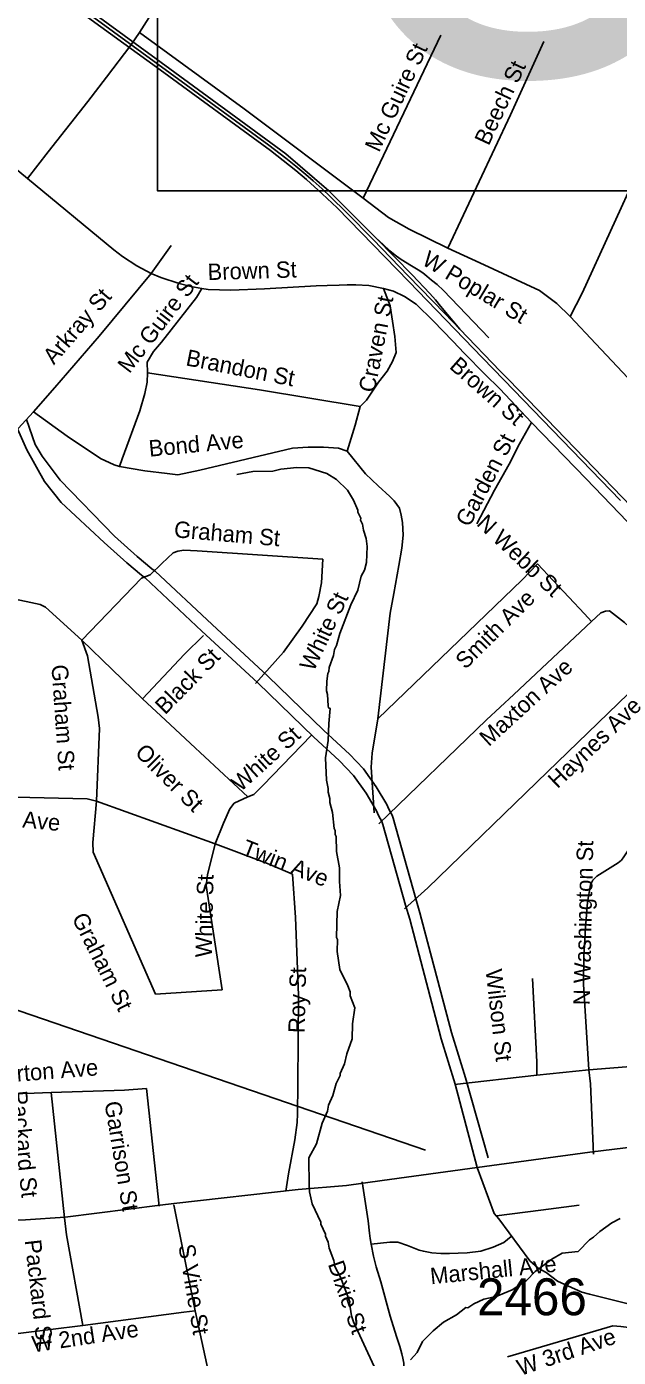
# Model space of a CAD drawing. Extents: x 1268485 to 1426702, y 514839 to 616766.
# Drawn here: x 1336797 to 1339163, y 556089 to 561413 of the extents above; entities that cross this region are included whole.
import ezdxf

# ---------------------------------------------------------------- set-up
doc = ezdxf.new("R2010")
doc.units = 0
for name, color, linetype in [('Old_Level_10', 7, 'Continuous'), ('Old_Level_12', 7, 'Continuous'), ('Old_Level_28', 7, 'Continuous'), ('Old_Level_29', 7, 'Continuous'), ('Old_Level_3', 7, 'Continuous'), ('Old_Level_32', 7, 'Continuous'), ('Old_Level_35', 7, 'Continuous'), ('Old_Level_44', 7, 'Continuous'), ('Old_Level_56', 7, 'Continuous'), ('Old_Level_62', 7, 'Continuous'), ('Old_Level_8', 7, 'Continuous')]:
    doc.layers.add(name, color=color, linetype=linetype)

msp = doc.modelspace()

# ---------------------------------------------------------------- linework, layer by layer
at = {"layer": 'Old_Level_12'}
msp.add_line((1338005.752, 560756.395), (1338193.887, 560568.618), dxfattribs=at)
at = {"layer": 'Old_Level_28'}
for points in [[(1338598.339, 556848.247), (1339048.844, 556909.799), (1339510.393, 556965.537), (1339876.774, 556997.569), (1340349.131, 557071.109), (1340797.229, 557118.49), (1341233.198, 557175.732)], [(1336479.244, 556714.214), (1336573.884, 556675.854), (1336660.574, 556648.743), (1336759.907, 556637.899), (1336792.415, 556639.706), (1336951.976, 556649.67), (1337331.324, 556697.459), (1337385.486, 556704.173), (1337882.904, 556760.801), (1338076.15, 556777.068), (1338218.828, 556796.949), (1338598.339, 556848.247)]]:
    msp.add_lwpolyline(points, dxfattribs=at)
at = {"layer": 'Old_Level_29'}
msp.add_lwpolyline([(1338598.339, 556848.247), (1338510.656, 557181.762), (1338454.477, 557362.981), (1338329.064, 557842.139), (1338312.191, 557898.506), (1338221.234, 558220.693), (1338217.675, 558232.771), (1338204.157, 558257.055), (1338196.519, 558275.218), (1338154.126, 558346.105), (1338103.536, 558417.358), (1338046.9, 558476.527), (1337944.948, 558570.825), (1337721.612, 558788.025), (1337498.071, 558995.025), (1337270.649, 559208.106), (1337256.85, 559218.388), (1337197.812, 559267.601), (1337107.62, 559349.656), (1336935.816, 559509.844), (1336868.992, 559592.983), (1336798.556, 559719.5), (1336755.632, 559815.767)], dxfattribs=at)
at = {"layer": 'Old_Level_3'}
for p, q in [((1337311.776, 559233.992), (1337297.832, 559243.834)), ((1337538.973, 559020.738), (1337311.776, 559233.992)), ((1337762.07, 558814.045), (1337538.973, 559020.738)), ((1337985.987, 558596.69), (1337762.07, 558814.045)), ((1338352.62, 557924.119), (1338262.397, 558246.461)), ((1338642.153, 556887.376), (1338551.11, 557207.257))]:
    msp.add_line(p, q, dxfattribs=at)
for points in [[(1344156.607, 560756.475), (1337320.09, 560756.475), (1337320.09, 563675.076), (1344156.607, 563675.076), (1344156.607, 560756.475)], [(1337297.832, 559243.834), (1337238.777, 559293.047), (1337148.554, 559375.068), (1336931.199, 559598.164), (1336859.021, 559694.129), (1336831.954, 559740.881), (1336796.685, 559841.766)], [(1338245.173, 558282.55), (1338236.971, 558301.415), (1338195.14, 558371.953), (1338144.287, 558443.311), (1338087.693, 558502.366), (1337985.987, 558596.69)], [(1338262.397, 558246.461), (1338258.296, 558258.764), (1338245.173, 558282.55)], [(1338551.11, 557207.257), (1338495.336, 557388.523), (1338369.844, 557867.525), (1338352.62, 557924.119)]]:
    msp.add_lwpolyline(points, dxfattribs=at)
at = {"layer": 'Old_Level_32'}
msp.add_lwpolyline([(1338598.339, 556848.247), (1338666.726, 556665.009), (1338684.786, 556643.32), (1338809.404, 556475.234), (1338841.912, 556446.315), (1338874.421, 556428.241), (1338919.572, 556393.901), (1339017.099, 556350.523), (1339047.801, 556341.486), (1339464.997, 556238.466), (1339714.609, 556178.198), (1340071.791, 556101.178), (1340147.4, 556089.233), (1340245.094, 556080.226), (1340423.357, 556065.11), (1340670.42, 556049.66), (1340826.41, 556047.807), (1340942.977, 556037.473), (1341039.728, 556033.386)], dxfattribs=at)
at = {"layer": 'Old_Level_35'}
for p, q in [((1338142.727, 560726.765), (1338452.663, 561378.881)), ((1336801.379, 560805.248), (1336590.585, 560978.824)), ((1337375.525, 560536.937), (1337294.734, 560425.133)), ((1336824.755, 559872.62), (1336763.854, 559804.799)), ((1337017.606, 558958.959), (1337256.594, 559206.508)), ((1337260.798, 558724.431), (1337017.606, 558958.959)), ((1339349.971, 558887.14), (1338879.992, 558431.924)), ((1338635.775, 558640.36), (1338205.268, 558224.052)), ((1337681.36, 558331.192), (1337452.522, 558545.266)), ((1337551.357, 558143.211), (1337076.046, 558314.275)), ((1337579.654, 557559.991), (1337312.369, 557542.101)), ((1339044.751, 557239.239), (1338837.546, 557218.374)), ((1339228.17, 557253.643), (1339044.751, 557239.239)), ((1338837.546, 557218.374), (1338507.515, 557180.696)), ((1336895.908, 557148.606), (1336792.869, 557145.325)), ((1336895.908, 557148.606), (1336948.093, 556647.253)), ((1337276.382, 557165.42), (1337327.337, 556693.698)), ((1337385.777, 556699.747), (1337471.284, 556274.827)), ((1337471.284, 556274.827), (1337568.991, 555820.944))]:
    msp.add_line(p, q, dxfattribs=at)
for points in [[(1337249.11, 561389.749), (1337304.269, 561477.306), (1337371.526, 561575.526), (1337428.633, 561659.802), (1337477.128, 561727.829), (1337531.877, 561804.313), (1337580.167, 561872.083), (1337684.333, 562004.085)], [(1336801.379, 560805.248), (1336883.502, 560911.875), (1337041.905, 561113.134), (1337116.339, 561210.328), (1337214.354, 561339.511), (1337249.11, 561389.749)], [(1338142.727, 560726.765), (1337666.596, 561084.016), (1337249.11, 561389.749)], [(1338481.268, 560526.736), (1338731.842, 561060.077), (1338864.408, 561353.762)], [(1338969.702, 560253.812), (1339018.504, 560347.008), (1339244.779, 560842.362)], [(1337294.734, 560425.133), (1337238.14, 560455.737), (1337180.828, 560493.21), (1337146.276, 560520.482), (1336801.379, 560805.248)], [(1338481.268, 560526.736), (1338326.043, 560602.759), (1338244.228, 560648.896), (1338142.727, 560726.765)], [(1338969.702, 560253.812), (1338916.593, 560304.87), (1338847.388, 560357.312), (1338608.913, 560467.63), (1338481.268, 560526.736)], [(1337294.734, 560425.133), (1337087.119, 560174.457), (1336910.159, 559969.2), (1336824.755, 559872.62)], [(1337498.043, 560364.796), (1337453.752, 560373.255), (1337407.103, 560385.711), (1337334.207, 560409.857), (1337294.734, 560425.133)], [(1337498.043, 560364.796), (1337476.205, 560329.732), (1337335.847, 560151.132), (1337304.884, 560112.889), (1337278.637, 560070.239), (1337281.098, 560028.357)], [(1338046.147, 560379.252), (1337998.575, 560377.663), (1337954.797, 560375.613), (1337748.719, 560363.566), (1337613.898, 560358.747), (1337522.649, 560361.208), (1337498.043, 560364.796)], [(1338224.03, 560365.616), (1338164.873, 560378.073), (1338112.994, 560380.482), (1338079.161, 560380.482), (1338046.147, 560379.252)], [(1338131.039, 559893.586), (1338155.953, 559919.32), (1338203.525, 559990.115), (1338238.076, 560034.355), (1338259.914, 560073.007), (1338274.37, 560109.25), (1338269.142, 560173.226), (1338250.584, 560296.001), (1338224.03, 560365.616)], [(1338548.422, 560105.713), (1338500.543, 560154.618), (1338422.418, 560236.023), (1338354.751, 560302.46), (1338308.512, 560333.372), (1338263.503, 560354.338), (1338224.03, 560365.616)], [(1339328.236, 559871.697), (1339072.638, 560144.212), (1338969.702, 560253.812)], [(1338815.605, 559828.739), (1338688.883, 559964.381), (1338629.213, 560023.128), (1338548.422, 560105.713)], [(1337281.098, 560028.357), (1337278.637, 559991.089), (1337269.718, 559945.003), (1337249.418, 559875.439), (1337179.495, 559683.767), (1337168.217, 559653.009)], [(1338131.039, 559893.586), (1337727.907, 559959.562), (1337281.098, 560028.357)], [(1338078.853, 559714.012), (1338111.046, 559819.255), (1338131.039, 559893.586)], [(1337168.217, 559653.009), (1337147.609, 559660.186), (1337092.45, 559684.946), (1336959.166, 559774.451), (1336824.755, 559872.62)], [(1338815.605, 559828.739), (1338767.726, 559743.796), (1338726.203, 559662.134), (1338667.865, 559558.736), (1338597.327, 559423.351)], [(1339660.728, 558951.424), (1339033.781, 559603.797), (1338815.605, 559828.739)], [(1338078.853, 559714.012), (1338044.199, 559726.623), (1337984.119, 559730.211), (1337923.219, 559731.288), (1337860.473, 559727.289), (1337489.636, 559638.707), (1337401.464, 559620.611), (1337359.736, 559624.865), (1337269.205, 559636.195), (1337168.217, 559653.009)], [(1338200.757, 558643.948), (1338251.097, 559066.663), (1338264.835, 559145.608), (1338285.751, 559257.361), (1338297.644, 559326.925), (1338302.77, 559378.085), (1338300.515, 559429.605), (1338294.773, 559459.183), (1338287.289, 559486.353), (1338266.988, 559515.727), (1338249.354, 559532.695), (1338202.5, 559576.32), (1338152.364, 559624.61), (1338078.853, 559714.012)], [(1337256.594, 559206.508), (1337291.146, 559219.478), (1337337.795, 559265.614), (1337383.419, 559308.06), (1337401.156, 559314.878), (1337425.762, 559318.005), (1337478.461, 559316.57), (1337981.248, 559282.378)], [(1337981.248, 559282.378), (1337975.609, 559188.105), (1337965.459, 559133.048), (1337957.667, 559103.675), (1337899.33, 559014.015), (1337824.486, 558910.362), (1337712.425, 558784.614)], [(1338839.596, 559264.231), (1338778.081, 559199.639), (1338200.757, 558643.948)], [(1339055.209, 559032.983), (1339028.039, 559063.997), (1338839.596, 559264.231)], [(1337017.606, 558958.959), (1336872.532, 559090.295), (1336851.924, 559101.317), (1336732.584, 559125.923), (1336687.575, 559126.743)], [(1339055.209, 559032.983), (1338744.76, 558741.809), (1338635.775, 558640.36)], [(1339349.971, 558887.14), (1339276.767, 558947.015), (1339186.955, 559028.728), (1339151.583, 559057.333), (1339126.772, 559075.378), (1339110.983, 559074.608), (1339092.426, 559068.252), (1339055.209, 559032.983)], [(1337076.046, 558314.275), (1337088.964, 558605.706), (1337083.735, 558650.355), (1337041.085, 558895.239), (1337017.606, 558958.959)], [(1337504.4, 558977.208), (1337428.223, 558903.134), (1337260.798, 558724.431)], [(1339051.005, 557979.989), (1339061.155, 557997.675), (1339077.149, 558014.233), (1339162.143, 558067.29), (1339175.369, 558078.568), (1339184.904, 558091.691), (1339379.088, 558381.942), (1339511.347, 558555.058), (1339568.454, 558625.083), (1339617.974, 558680.601), (1339642.785, 558719.458), (1339661.855, 558755.496), (1339674.979, 558799.633)], [(1337452.522, 558545.266), (1337370.501, 558620.675), (1337260.798, 558724.431)], [(1338187.018, 558268.138), (1338175.023, 558450.686), (1338178.098, 558505.896), (1338200.757, 558643.948)], [(1337681.36, 558331.192), (1337705.043, 558340.676), (1337742.773, 558379.021), (1337935.419, 558576.639)], [(1338879.992, 558431.924), (1338400.58, 557967.789), (1338307.281, 557883.871)], [(1337076.046, 558314.275), (1337038.727, 558324.118), (1336580.23, 558334.165)], [(1337312.369, 557542.101), (1337062.923, 558110.71), (1337061.487, 558148.645), (1337076.046, 558314.275)], [(1337551.357, 558143.211), (1337584.473, 558226.564), (1337610.002, 558283.107), (1337627.021, 558305.765), (1337681.36, 558331.192)], [(1337579.654, 557559.991), (1337514.652, 557976.759), (1337520.906, 558019.462), (1337551.357, 558143.211)], [(1337860.37, 558022.589), (1337760.715, 558065.086), (1337551.357, 558143.211)], [(1337884.361, 557538.205), (1337871.853, 557849.627), (1337860.37, 558022.589)], [(1339044.751, 557239.239), (1339024.041, 557581.932), (1339024.964, 557693.377), (1339031.73, 557807.746), (1339039.727, 557910.374), (1339051.005, 557979.989)], [(1338837.546, 557218.374), (1338836.521, 557271.483), (1338820.219, 557605.205)], [(1337832.893, 556754.188), (1337843.761, 556823.649), (1337868.88, 556959.393), (1337879.132, 557028.804), (1337880.26, 557063.201), (1337881.286, 557180.901), (1337884.361, 557538.205)], [(1339063.513, 556901.774), (1339052.133, 557183.105), (1339044.751, 557239.239)], [(1337276.382, 557165.42), (1337188.517, 557158.807), (1336895.908, 557148.606)], [(1338139.036, 556791.866), (1338162.412, 556635.206), (1338167.538, 556585.635), (1338171.127, 556564.617), (1338174.715, 556542.677)], [(1339006.509, 556698.311), (1338853.027, 556678.011), (1338676.17, 556656.019)], [(1336948.093, 556647.253), (1336956.091, 556578.766), (1337021.912, 556216.336)], [(1338734.405, 556572.563), (1338705.287, 556548.623), (1338662.534, 556529.861), (1338613.527, 556514.225), (1338557.957, 556507.766), (1338522.893, 556505.511), (1338487.83, 556504.485), (1338452.663, 556504.69), (1338417.599, 556507.203), (1338383.663, 556513.764), (1338366.849, 556517.558), (1338320.2, 556536.525), (1338281.65, 556550.11), (1338249.046, 556549.649), (1338174.715, 556542.677)], [(1338174.715, 556542.677), (1338184.455, 556494.182), (1338195.118, 556450.711), (1338212.855, 556391.861), (1338250.994, 556253.809), (1338276.523, 556173.121), (1338289.237, 556132.931), (1338296.926, 556103.814), (1338301.745, 556086.384), (1338305.231, 556066.084), (1338305.026, 556049.424), (1338300.104, 556032.2), (1338295.081, 556016.513), (1338286.981, 555998.264), (1338239.922, 555931.57), (1338224.645, 555906.503)], [(1337471.284, 556274.827), (1337425.352, 556269.65), (1337021.912, 556216.336)], [(1339236.577, 556292.051), (1339231.246, 556225.666), (1339224.479, 556213.978), (1339216.482, 556209.262), (1339205.204, 556209.005), (1339172.909, 556213.209), (1339140.613, 556215.259), (1338719.641, 556090.742)], [(1337021.912, 556216.336), (1336633.339, 556168.354), (1336609.347, 556166.816), (1336585.356, 556165.227)]]:
    msp.add_lwpolyline(points, dxfattribs=at)
at = {"layer": 'Old_Level_44'}
for points in [[(1335028.293, 562955.066), (1335067.971, 562924.513), (1335291.478, 562762.88), (1335481.458, 562623.701), (1335978.095, 562261.63), (1336114.044, 562161.104), (1336409.832, 561945.235), (1336882.374, 561601.107), (1337315.342, 561284.044), (1337613.282, 561066.177), (1337832.893, 560903.878), (1338005.752, 560756.395)], [(1336750.116, 561662.571), (1337331.233, 561239.753), (1337771.993, 560917.36), (1337873.083, 560837.39), (1337916.76, 560800.993), (1337979.3, 560744.809), (1338038.766, 560687.958), (1338325.121, 560394.068), (1338619.986, 560088.232), (1338705.287, 560000.623), (1339171.781, 559517.367)], [(1338528.737, 560202.959), (1338468.657, 560265.448), (1338322.148, 560416.572), (1338322.148, 560416.213), (1338181.994, 560561.338), (1338077.725, 560668.837), (1338010.366, 560733.941), (1337978.993, 560764.699), (1337943.211, 560796.072), (1337913.889, 560821.191), (1337873.904, 560854.255), (1337832.893, 560887.32), (1337765.739, 560938.276), (1337483.997, 561144.506), (1337208.51, 561345.56), (1337002.33, 561495.915), (1336777.49, 561660.264)], [(1338193.887, 560568.618), (1338267.911, 560491.928), (1338338.654, 560419.494), (1338409.705, 560344.803), (1338432.26, 560319.684), (1338451.74, 560295.181), (1338528.737, 560202.959)], [(1338193.887, 560568.618), (1338222.287, 560540.833), (1338249.354, 560516.381), (1338270.474, 560498.9), (1338290.364, 560484.649), (1338311.485, 560471.065), (1338336.399, 560456.198), (1338363.158, 560440.307), (1338381.203, 560427.747), (1338396.889, 560414.213), (1338416.369, 560399.296), (1338438.104, 560381.815), (1338463.633, 560357.004), (1338645.515, 560167.946)], [(1339593.368, 559099.42), (1338724.767, 560000.316), (1338690.421, 560035.021), (1338528.737, 560202.959)]]:
    msp.add_lwpolyline(points, dxfattribs=at)
at = {"layer": 'Old_Level_56'}
msp.add_line((1334943.718, 558100.644), (1338391.411, 556918.441), dxfattribs=at)
at = {"layer": 'Old_Level_62'}
for points in [[(1338187.223, 556053.268), (1338103.459, 556231.356), (1338096.078, 556255.501), (1338087.67, 556307.738), (1338089.413, 556311.686), (1338052.094, 556410.623), (1338028.82, 556453.172), (1338025.437, 556477.265), (1338006.572, 556525.708), (1338003.189, 556549.802), (1337991.706, 556574.101), (1337991.911, 556582.098), (1337972.841, 556622.545), (1337973.046, 556630.542), (1337938.803, 556703.386), (1337928.037, 556751.676), (1337926.602, 556775.718), (1337925.782, 556887.728), (1337956.642, 556942.938), (1337978.583, 557026.395), (1337999.703, 557073.864), (1338004.317, 557097.753), (1338021.234, 557137.328), (1338034.459, 557185.002), (1338051.171, 557216.58), (1338051.376, 557224.577), (1338068.293, 557264.153), (1338077.315, 557303.933), (1338098.743, 557363.398), (1338100.179, 557423.324), (1338109.714, 557487.095), (1338090.849, 557535.59), (1338091.259, 557551.584), (1338081.826, 557575.78), (1338049.326, 557640.628), (1338039.073, 557712.857), (1338040.303, 557760.84), (1338036.407, 557768.939), (1338038.971, 557872.85), (1338052.504, 557936.518), (1338048.198, 557992.6), (1338048.198, 558047.862), (1338036.715, 558112.914), (1338034.152, 558172.943), (1338030.358, 558181.043), (1338030.768, 558197.037), (1338026.975, 558205.137), (1338020.516, 558269.266), (1338009.443, 558309.559), (1338009.853, 558325.553), (1338002.369, 558349.749), (1338002.779, 558365.743), (1337995.602, 558397.886), (1337992.731, 558487.647), (1338003.394, 558557.672), (1338005.034, 558625.647), (1338010.468, 558685.522), (1338004.522, 558687.675), (1338002.779, 558695.724), (1337999.806, 558741.758), (1337996.217, 558755.855), (1337997.14, 558793.841), (1338001.856, 558825.727), (1338006.06, 558833.621), (1338006.47, 558849.615), (1338023.592, 558897.187), (1338028.205, 558921.076), (1338036.51, 558936.865), (1338049.633, 558984.54), (1338092.797, 559099.42), (1338121.914, 559158.731), (1338135.243, 559214.403), (1338147.751, 559238.086), (1338156.568, 559269.869), (1338158.106, 559333.794), (1338154.825, 559365.885), (1338143.65, 559398.18), (1338140.164, 559422.223), (1338132.577, 559438.422), (1338132.782, 559446.419), (1338121.402, 559470.718), (1338121.607, 559478.715), (1338104.485, 559519.11), (1338080.596, 559558.993), (1338036.51, 559600.824), (1337997.14, 559625.788), (1337925.577, 559647.575), (1337877.697, 559648.754), (1337813.516, 559642.347), (1337781.323, 559635.17), (1337701.25, 559633.17), (1337636.966, 559620.764)], [(1339169.423, 556644.793), (1339136.922, 556627.568), (1339088.12, 556592.812), (1339063.616, 556569.436), (1339047.314, 556559.799), (1339002.203, 556512.944), (1338938.021, 556506.536), (1338896.396, 556482.135), (1338830.267, 556433.23), (1338795.408, 556396.115), (1338738.506, 556359.514), (1338673.914, 556333.114), (1338625.625, 556322.348), (1338585.229, 556303.329), (1338560.828, 556287.95), (1338552.831, 556288.155), (1338516.127, 556259.397), (1338463.428, 556230.382), (1338422.623, 556195.369), (1338379.562, 556152.463), (1338358.544, 556108.992), (1338331.785, 556079.669)]]:
    msp.add_lwpolyline(points, dxfattribs=at)

# ---------------------------------------------------------------- texts
at = {"layer": 'Old_Level_10'}
for s, height, rotation, p in [('Mc Guire St', 65.61666, 64.950622, (1338205.897, 560907.219)), ('Beech St', 65.6167, 64.968969, (1338644.355, 560933.647)), ('Brown St', 65.6167, 1.754211, (1337521.681, 560398.973)), ('W Poplar St', 65.61666, 328.916747, (1338373.168, 560464.072)), ('Mc Guire St', 65.61666, 52.626764, (1337207.819, 560022.338)), ('Arkray St', 65.6167, 49.362089, (1336906.266, 560057.253)), ('Craven St', 65.6167, 78.752714, (1338188.1, 559945.879)), ('Brandon St', 65.6167, 348.838006, (1337430.513, 560058.401)), ('Brown St', 65.6167, 318.551581, (1338483.519, 560049.124)), ('Bond Ave', 65.6167, 5.448728, (1337288.6, 559692.309)), ('Garden St', 65.6167, 62.520267, (1338567.355, 559407.412)), ('N Webb St', 65.6167, 316.279667, (1338592.665, 559420.461)), ('Graham St', 65.6167, 355.047328, (1337384.489, 559370.357)), ('White St', 65.6167, 64.892303, (1337944.87, 558829.925)), ('Smith Ave', 65.6167, 44.744597, (1338551.065, 558838.704)), ('Black St', 65.6167, 45.571658, (1337350.836, 558657.79)), ('Maxton Ave', 65.6167, 42.492156, (1338644.733, 558530.37)), ('Graham St', 65.6167, 273.924925, (1336896.53, 558858.657)), ('Haynes Ave', 65.6167, 43.838592, (1338919.546, 558361.8)), ('White St', 65.6167, 42.199869, (1337652.255, 558349.192)), ('Oliver St', 65.6167, 314.947806, (1337226.415, 558504.571)), ('Twin Ave', 65.6167, 354.359856, (1336569.775, 558230.135)), ('Twin Ave', 65.6167, 338.6281, (1337652.333, 558101.726)), ('N Washington St', 65.61666, 88.721914, (1339048.24, 557497.572)), ('White St', 65.6167, 88.719022, (1337537.287, 557688.642)), ('Graham St', 65.6167, 296.519358, (1336976.374, 557847.559)), ('Roy St', 65.6167, 88.719603, (1337909.015, 557386.003)), ('Wilson St', 65.6167, 276.505561, (1338631.881, 557638.469)), ('Morton Ave', 65.6167, 4.519469, (1336638.113, 557182.578)), ('Packard St', 65.6167, 275.90975, (1336733.252, 557152.489)), ('Garrison St', 65.61666, 279.436636, (1337108.258, 557108.634)), ('Packard St', 65.6167, 276.502256, (1336789.448, 556557.023)), ('S Vine St', 65.6167, 279.437103, (1337403.634, 556536.888)), ('Dixie St', 65.6167, 289.167472, (1338000.683, 556462.571)), ('Marshall Ave', 65.61666, 5.772856, (1338413.806, 556381.193)), ('W 2nd Ave', 65.6167, 8.597503, (1336824.322, 556108.657)), ('W 3rd Ave', 65.6167, 18.811889, (1338771.407, 556014.448))]:
    msp.add_text(s, height=height, rotation=rotation, dxfattribs=at).set_placement(p)
at = {"layer": 'Old_Level_3'}
msp.add_text('U-2408', height=1788.0542, dxfattribs=at).set_placement((1337948.368, 561221.089))
at = {"layer": 'Old_Level_8'}
msp.add_text('2466', height=147.6375, dxfattribs=at).set_placement((1338597.847, 556257.672))

doc.saveas('drawing.dxf')
